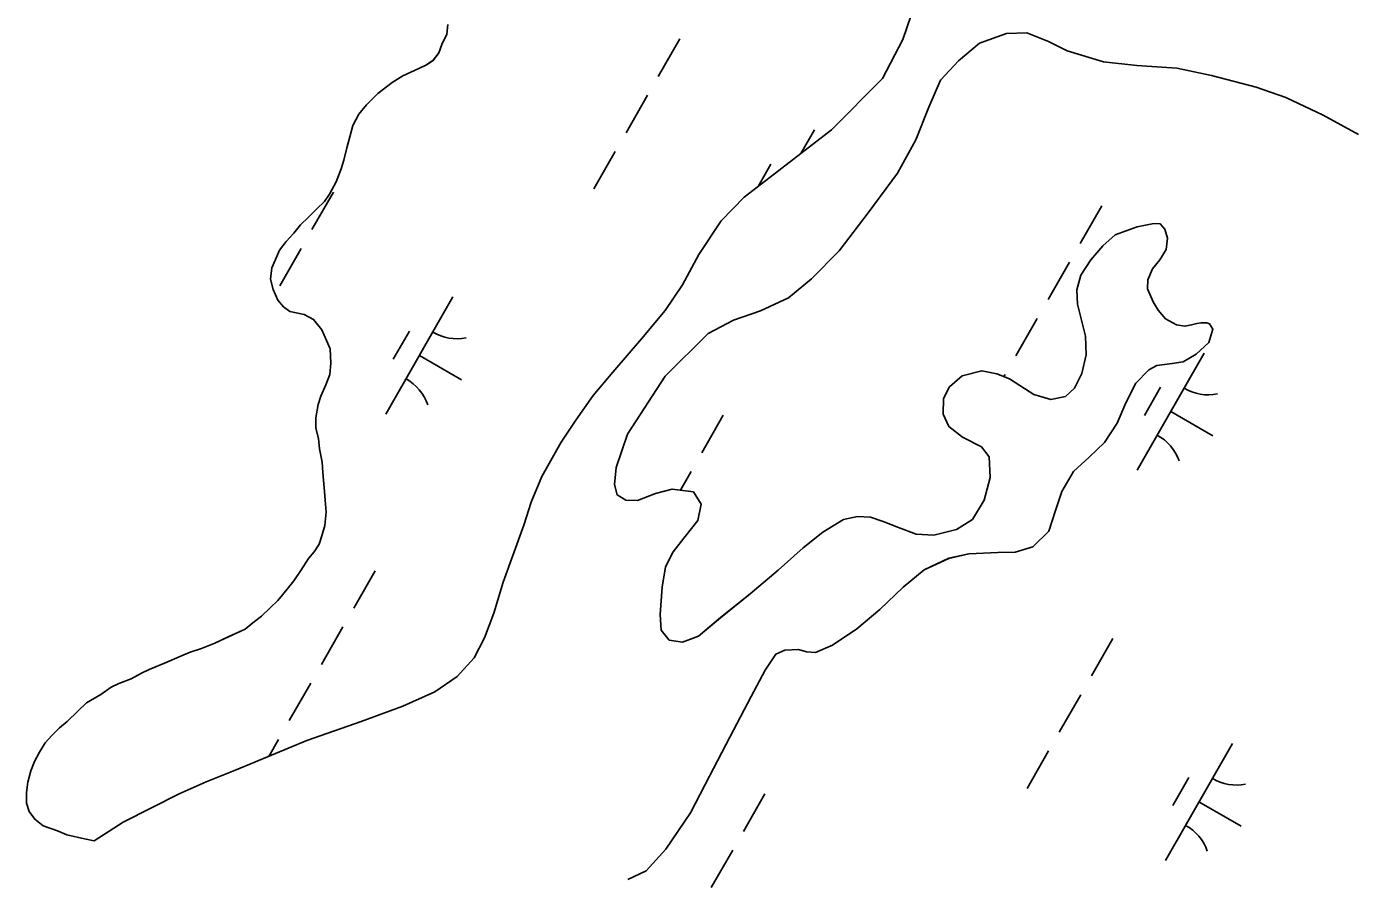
# Model space of a CAD drawing. Extents: x 3930721 to 3950824, y 220441 to 242861.
# Drawn here: x 3945105.1 to 3945596.2, y 235711.6 to 236027.6 of the extents above; entities that cross this region are included whole.
import ezdxf

# ---------------------------------------------------------------- set-up
doc = ezdxf.new("R2010")
doc.units = 0
doc.layers.add('V-TOPO-SHOR', color=7, linetype='Continuous')
doc.layers.add('V-WETL-SWMP', color=7, linetype='Continuous')

msp = doc.modelspace()

# ---------------------------------------------------------------- linework, layer by layer
at = {"layer": 'V-TOPO-SHOR'}
for points in [[(3945435.5, 236040.13), (3945429.67, 236022.72), (3945422.13, 236008.3), (3945403.16, 235989.31), (3945382.13, 235972.97), (3945370.82, 235964.37), (3945362.31, 235955.56), (3945354.09, 235943.08), (3945348, 235931.96), (3945341.57, 235922.43), (3945332.86, 235911.87), (3945322.2, 235899.59), (3945314.92, 235890.94), (3945308.5, 235881.76), (3945303.14, 235873.6), (3945295.97, 235860.93), (3945292, 235851.36), (3945289.26, 235842.83), (3945281.64, 235821.76), (3945278.16, 235810.26), (3945274.72, 235801.21), (3945270.94, 235793.74), (3945264.56, 235786.83), (3945256.26, 235781.16), (3945244.47, 235775.9), (3945229, 235770.15), (3945208.96, 235763.07), (3945182.75, 235752.22), (3945171.68, 235747.82), (3945161.64, 235743.41), (3945140.86, 235732.84), (3945130.1, 235725.99)], [(3945261.11, 236028.28), (3945260.71, 236024.78), (3945258.91, 236020.96), (3945257.82, 236017.82), (3945255.69, 236015.06), (3945253.22, 236013.34), (3945250.4, 236011.98), (3945244.41, 236009.26), (3945240.54, 236006.86), (3945235.23, 236002.73), (3945230.98, 235998.59), (3945228.13, 235995.13), (3945225.98, 235990.96), (3945224.87, 235986.77), (3945223.77, 235982.59), (3945222.66, 235978.06), (3945221.57, 235974.92), (3945219.75, 235970.05), (3945217.25, 235965.54), (3945215.46, 235962.76), (3945212.62, 235960), (3945209.43, 235956.89), (3945206.6, 235954.13), (3945204.11, 235951.02), (3945201.27, 235947.9), (3945198.78, 235944.79), (3945197.33, 235941.31), (3945195.89, 235938.18), (3945195.48, 235933.99), (3945196.48, 235930.12), (3945198.18, 235926.25), (3945200.25, 235923.78), (3945202.67, 235921.99), (3945207.91, 235920.88), (3945211.38, 235919.08), (3945214.48, 235915.19), (3945216.18, 235911.32), (3945217.53, 235908.15), (3945217.81, 235902.9), (3945217.41, 235898.71), (3945215.96, 235894.88), (3945214.15, 235890.71), (3945213.06, 235887.57), (3945212.3, 235882.68), (3945212.25, 235878.83), (3945213.25, 235874.97), (3945213.54, 235871.12), (3945214.53, 235866.21), (3945214.83, 235862.36), (3945215.43, 235855.35), (3945215.74, 235852.2), (3945216.03, 235847.65), (3945215.62, 235842.76), (3945214.52, 235838.92), (3945213.43, 235835.79), (3945211.64, 235833.01), (3945209.51, 235830.59), (3945206.65, 235826.08), (3945204.15, 235822.27), (3945201.66, 235819.15), (3945198.11, 235815), (3945195.27, 235812.24), (3945192.08, 235809.13), (3945188.9, 235806.73), (3945186.07, 235804.31), (3945180.09, 235801.59), (3945174.81, 235799.21), (3945169.88, 235797.18), (3945165.66, 235795.84), (3945162.5, 235794.48), (3945156.16, 235791.76), (3945150.54, 235789.39), (3945147.72, 235788.03), (3945143.84, 235785.98), (3945139.27, 235784.29), (3945136.46, 235782.93), (3945132.57, 235780.18), (3945127.28, 235777.1), (3945124.09, 235774), (3945120.19, 235770.2), (3945117.36, 235767.79), (3945114.52, 235765.03)], [(3945459.77, 235852.11), (3945455.48, 235845), (3945449.48, 235841.23), (3945441.06, 235839.24), (3945434.59, 235839.5), (3945427.97, 235842.04), (3945422.41, 235844.21), (3945417.7, 235845.85), (3945412.81, 235846.09), (3945407.72, 235844.93), (3945399.96, 235840.31), (3945392.71, 235834.46), (3945383.51, 235826.18), (3945373.07, 235817.4), (3945362.11, 235808.62), (3945353.97, 235801.74), (3945347.99, 235799.54), (3945343.1, 235800.31), (3945340.18, 235804.02), (3945339.73, 235809.8), (3945340.56, 235819.93), (3945341.71, 235827.44), (3945344.59, 235833), (3945348.5, 235838.02), (3945353.66, 235844.6), (3945354.97, 235850.7), (3945352.05, 235855.29), (3945344.2, 235856.27), (3945338.05, 235854.6), (3945331.37, 235852.07), (3945327, 235852.12), (3945323.88, 235854.09), (3945322.88, 235857.95), (3945323.48, 235864.24), (3945327.67, 235876.61), (3945341.6, 235898.11), (3945357.55, 235913.82), (3945366.89, 235918.77), (3945376.91, 235922.31), (3945387.29, 235927.07), (3945395.78, 235934.13), (3945406.07, 235944.49), (3945416.75, 235958.52), (3945427.62, 235973.24), (3945434.43, 235985.57), (3945439.31, 235997.75), (3945443.64, 236007.67), (3945450.21, 236014.93), (3945457.99, 236021.47), (3945468.01, 236025.01), (3945475.54, 236025.26), (3945483.54, 236022.01), (3945490.49, 236018.59), (3945503.91, 236014.56), (3945516.31, 236013.18), (3945531.16, 236012.1), (3945543.9, 236009.49), (3945560.46, 236005.07), (3945571.43, 236001.25), (3945585.34, 235994.77), (3945598.36, 235987.6)], [(3945327.76, 235711.64), (3945334.62, 235714.88), (3945341.9, 235722.83), (3945351, 235736.35), (3945358, 235749.9), (3945365.54, 235764.32), (3945373.44, 235779.44), (3945378.64, 235789.17), (3945382.57, 235795.06), (3945385.91, 235796.59), (3945390.99, 235796.87), (3945393.95, 235795.96), (3945397.27, 235795.74), (3945403.6, 235798.45), (3945412.61, 235804.46), (3945421.1, 235811.69), (3945429.78, 235819.97), (3945437.56, 235826.34), (3945446.71, 235830.59), (3945454.08, 235832.25), (3945464.76, 235832.8), (3945471.24, 235832.89), (3945477.73, 235834.91), (3945483.76, 235840.6), (3945486.14, 235848.26), (3945488.5, 235855.41), (3945492.8, 235862.7), (3945498.64, 235868.04), (3945504.31, 235873.56), (3945508.96, 235880.67), (3945512.2, 235888.15), (3945515.97, 235895.45), (3945520.76, 235900.46), (3945523.76, 235902), (3945529.36, 235902.79), (3945533.4, 235903.44), (3945538.33, 235906.18), (3945542.94, 235910.49), (3945544.4, 235915.54), (3945543.2, 235917.48), (3945542.16, 235917.84), (3945540.06, 235917.87), (3945538.48, 235917.54), (3945536.55, 235917.04), (3945534.1, 235916.55), (3945530.95, 235917.12), (3945526.96, 235919.27), (3945524.2, 235922.46), (3945522.32, 235925.63), (3945520.28, 235930.38), (3945520.33, 235933.7), (3945522.13, 235937.88), (3945524.8, 235941.17), (3945527.13, 235944.98), (3945527.71, 235949.17), (3945526.7, 235952.51), (3945524.98, 235954.46), (3945523.4, 235954.65), (3945522, 235954.5), (3945516.39, 235953.35), (3945508.31, 235950.48), (3945503.7, 235946.34), (3945499.26, 235941.16), (3945495.51, 235935.43), (3945494.04, 235930.03), (3945494.32, 235924.78), (3945495.65, 235919.34), (3945497.31, 235912.84), (3945497.57, 235906.02), (3945495.9, 235899.04), (3945493.21, 235893.65), (3945489.84, 235890.55), (3945484.4, 235889.4), (3945478.13, 235891.23), (3945472.93, 235894.62), (3945469.11, 235897.12), (3945464.41, 235898.93), (3945458.83, 235900.06), (3945451.63, 235898.23), (3945446.86, 235894.09), (3945444.7, 235889.75), (3945444.62, 235883.98), (3945446.66, 235879.4), (3945451.68, 235875.49), (3945458.81, 235871.89), (3945461.56, 235868.18), (3945461.98, 235860.48), (3945459.77, 235852.11)], [(3945114.52, 235765.03), (3945112.04, 235762.26), (3945109.9, 235758.79), (3945108.1, 235755.32), (3945106.66, 235751.84), (3945105.55, 235747.65), (3945105.15, 235743.81), (3945105.1, 235739.96), (3945106.11, 235736.8), (3945108.17, 235733.97), (3945111.28, 235731.48), (3945116.51, 235729.67), (3945119.98, 235728.22), (3945126.61, 235726.73), (3945130.1, 235725.99)]]:
    msp.add_lwpolyline(points, dxfattribs=at)
at = {"layer": 'V-WETL-SWMP'}
for p, q in [((3945457.99, 236021.47), (3945468.01, 236025.01)), ((3945468.01, 236025.01), (3945475.54, 236025.26)), ((3945475.54, 236025.26), (3945483.54, 236022.01)), ((3945347.01, 236022.96), (3945339.06, 236009.08)), ((3945450.21, 236014.93), (3945457.99, 236021.47)), ((3945483.54, 236022.01), (3945490.49, 236018.59)), ((3945443.64, 236007.67), (3945450.21, 236014.93)), ((3945490.49, 236018.59), (3945503.91, 236014.56)), ((3945503.91, 236014.56), (3945516.31, 236013.17)), ((3945516.31, 236013.17), (3945531.16, 236012.1)), ((3945531.16, 236012.1), (3945543.9, 236009.49)), ((3945439.31, 235997.75), (3945443.64, 236007.67)), ((3945543.9, 236009.49), (3945560.46, 236005.07)), ((3945560.46, 236005.07), (3945571.43, 236001.25)), ((3945335.08, 236002.14), (3945327.13, 235988.25)), ((3945571.43, 236001.25), (3945585.34, 235994.77)), ((3945434.43, 235985.57), (3945439.31, 235997.75)), ((3945585.34, 235994.77), (3945598.36, 235987.6)), ((3945396.91, 235989.29), (3945391.92, 235980.57)), ((3945427.62, 235973.24), (3945434.43, 235985.57)), ((3945323.15, 235981.31), (3945315.2, 235967.43)), ((3945380.77, 235976.64), (3945376, 235968.31)), ((3945416.75, 235958.52), (3945427.62, 235973.24)), ((3945218.77, 235966.24), (3945210.82, 235952.35)), ((3945503.28, 235961.12), (3945495.33, 235947.24)), ((3945406.07, 235944.49), (3945416.75, 235958.52)), ((3945516.39, 235953.35), (3945508.31, 235950.48)), ((3945522, 235954.5), (3945516.39, 235953.35)), ((3945523.41, 235954.65), (3945522, 235954.5)), ((3945524.98, 235954.46), (3945523.41, 235954.65)), ((3945526.7, 235952.51), (3945524.98, 235954.46)), ((3945527.71, 235949.17), (3945526.7, 235952.51)), ((3945503.7, 235946.34), (3945499.26, 235941.15)), ((3945508.31, 235950.48), (3945503.7, 235946.34)), ((3945527.12, 235944.98), (3945527.71, 235949.17)), ((3945206.85, 235945.41), (3945198.89, 235931.53)), ((3945395.78, 235934.13), (3945406.07, 235944.49)), ((3945499.26, 235941.15), (3945495.51, 235935.43)), ((3945522.13, 235937.88), (3945524.8, 235941.17)), ((3945524.8, 235941.17), (3945527.12, 235944.98)), ((3945491.35, 235940.3), (3945483.4, 235926.41)), ((3945520.33, 235933.7), (3945522.13, 235937.88)), ((3945387.29, 235927.07), (3945395.78, 235934.13)), ((3945495.51, 235935.43), (3945494.04, 235930.03)), ((3945520.28, 235930.38), (3945520.33, 235933.7)), ((3945263.04, 235927.4), (3945238.19, 235884.01)), ((3945376.91, 235922.31), (3945387.29, 235927.07)), ((3945494.04, 235930.03), (3945494.32, 235924.78)), ((3945522.32, 235925.63), (3945520.28, 235930.38)), ((3945366.89, 235918.77), (3945376.91, 235922.31)), ((3945494.32, 235924.78), (3945495.65, 235919.34)), ((3945524.2, 235922.46), (3945522.32, 235925.63)), ((3945526.96, 235919.27), (3945524.2, 235922.46)), ((3945357.55, 235913.82), (3945366.89, 235918.77)), ((3945479.42, 235919.47), (3945471.47, 235905.59)), ((3945495.65, 235919.34), (3945497.31, 235912.84)), ((3945530.95, 235917.12), (3945526.96, 235919.27)), ((3945534.1, 235916.55), (3945530.95, 235917.12)), ((3945536.55, 235917.04), (3945534.1, 235916.55)), ((3945538.48, 235917.54), (3945536.55, 235917.04)), ((3945540.06, 235917.87), (3945538.48, 235917.54)), ((3945542.16, 235917.84), (3945540.06, 235917.87)), ((3945543.2, 235917.48), (3945542.16, 235917.84)), ((3945544.4, 235915.54), (3945543.2, 235917.48)), ((3945246.9, 235914.74), (3945240.94, 235904.33)), ((3945341.6, 235898.11), (3945357.55, 235913.82)), ((3945497.31, 235912.84), (3945497.57, 235906.02)), ((3945542.94, 235910.49), (3945544.4, 235915.54)), ((3945541.25, 235906.62), (3945516.4, 235863.23)), ((3945538.33, 235906.17), (3945542.94, 235910.49)), ((3945250.62, 235905.7), (3945266.24, 235896.76)), ((3945497.57, 235906.02), (3945495.9, 235899.04)), ((3945520.76, 235900.46), (3945523.76, 235901.99)), ((3945523.76, 235901.99), (3945529.37, 235902.8)), ((3945529.37, 235902.8), (3945533.4, 235903.44)), ((3945533.4, 235903.44), (3945538.33, 235906.17)), ((3945327.67, 235876.61), (3945341.6, 235898.11)), ((3945451.64, 235898.23), (3945446.86, 235894.09)), ((3945458.83, 235900.06), (3945451.64, 235898.23)), ((3945464.41, 235898.93), (3945458.83, 235900.06)), ((3945469.11, 235897.12), (3945464.41, 235898.93)), ((3945467.5, 235898.64), (3945467.07, 235897.91)), ((3945472.93, 235894.62), (3945469.11, 235897.12)), ((3945495.9, 235899.04), (3945493.21, 235893.65)), ((3945515.97, 235895.45), (3945520.76, 235900.46)), ((3945446.86, 235894.09), (3945444.7, 235889.75)), ((3945478.13, 235891.23), (3945472.93, 235894.62)), ((3945493.21, 235893.65), (3945489.84, 235890.55)), ((3945512.2, 235888.15), (3945515.97, 235895.45)), ((3945525.11, 235893.97), (3945519.15, 235883.56)), ((3945444.7, 235889.75), (3945444.62, 235883.98)), ((3945484.41, 235889.4), (3945478.13, 235891.23)), ((3945489.84, 235890.55), (3945484.41, 235889.4)), ((3945508.96, 235880.68), (3945512.2, 235888.15)), ((3945363.12, 235883.57), (3945355.16, 235869.69)), ((3945444.62, 235883.98), (3945446.66, 235879.4)), ((3945528.83, 235884.93), (3945544.44, 235875.98)), ((3945446.66, 235879.4), (3945451.68, 235875.49)), ((3945504.31, 235873.56), (3945508.96, 235880.68)), ((3945323.48, 235864.24), (3945327.67, 235876.61)), ((3945451.68, 235875.49), (3945458.81, 235871.89)), ((3945498.64, 235868.04), (3945504.31, 235873.56)), ((3945458.81, 235871.89), (3945461.56, 235868.18)), ((3945461.56, 235868.18), (3945461.98, 235860.48)), ((3945492.8, 235862.7), (3945498.64, 235868.04)), ((3945322.88, 235857.95), (3945323.48, 235864.24)), ((3945351.19, 235862.74), (3945347.26, 235855.89)), ((3945488.5, 235855.41), (3945492.8, 235862.7)), ((3945323.88, 235854.09), (3945322.88, 235857.95)), ((3945461.98, 235860.48), (3945459.77, 235852.11)), ((3945327, 235852.12), (3945323.88, 235854.09)), ((3945338.05, 235854.6), (3945331.37, 235852.07)), ((3945344.2, 235856.27), (3945338.05, 235854.6)), ((3945352.06, 235855.29), (3945344.2, 235856.27)), ((3945354.97, 235850.7), (3945352.06, 235855.29)), ((3945486.13, 235848.27), (3945488.5, 235855.41)), ((3945331.37, 235852.07), (3945327, 235852.12)), ((3945353.66, 235844.6), (3945354.97, 235850.7)), ((3945459.77, 235852.11), (3945455.48, 235845)), ((3945483.76, 235840.6), (3945486.13, 235848.27)), ((3945348.5, 235838.02), (3945353.66, 235844.6)), ((3945407.72, 235844.93), (3945399.96, 235840.31)), ((3945407.38, 235844.73), (3945407.38, 235844.73)), ((3945412.81, 235846.09), (3945407.72, 235844.93)), ((3945417.7, 235845.85), (3945412.81, 235846.09)), ((3945422.41, 235844.21), (3945417.7, 235845.85)), ((3945427.97, 235842.04), (3945422.41, 235844.21)), ((3945455.48, 235845), (3945449.48, 235841.23)), ((3945344.59, 235833), (3945348.5, 235838.02)), ((3945399.96, 235840.31), (3945392.71, 235834.46)), ((3945434.59, 235839.5), (3945427.97, 235842.04)), ((3945441.06, 235839.24), (3945434.59, 235839.5)), ((3945449.48, 235841.23), (3945441.06, 235839.24)), ((3945477.73, 235834.91), (3945483.76, 235840.6)), ((3945341.71, 235827.44), (3945344.59, 235833)), ((3945392.71, 235834.46), (3945383.51, 235826.18)), ((3945464.76, 235832.8), (3945471.24, 235832.89)), ((3945471.24, 235832.89), (3945477.73, 235834.91)), ((3945437.56, 235826.34), (3945446.71, 235830.6)), ((3945446.71, 235830.6), (3945454.08, 235832.25)), ((3945454.08, 235832.25), (3945464.76, 235832.8)), ((3945234.22, 235826.02), (3945226.27, 235812.14)), ((3945340.56, 235819.93), (3945341.71, 235827.44)), ((3945383.51, 235826.18), (3945373.07, 235817.4)), ((3945429.78, 235819.97), (3945437.56, 235826.34)), ((3945339.73, 235809.8), (3945340.56, 235819.93)), ((3945421.1, 235811.69), (3945429.78, 235819.97)), ((3945373.07, 235817.4), (3945362.11, 235808.63)), ((3945340.18, 235804.02), (3945339.73, 235809.8)), ((3945362.11, 235808.63), (3945353.97, 235801.74)), ((3945412.61, 235804.46), (3945421.1, 235811.69)), ((3945222.29, 235805.19), (3945214.34, 235791.31)), ((3945343.1, 235800.31), (3945340.18, 235804.02)), ((3945403.6, 235798.45), (3945412.61, 235804.46)), ((3945347.99, 235799.54), (3945343.1, 235800.31)), ((3945353.97, 235801.74), (3945347.99, 235799.54)), ((3945397.27, 235795.74), (3945403.6, 235798.45)), ((3945507.46, 235800.91), (3945499.5, 235787.02)), ((3945378.64, 235789.17), (3945382.57, 235795.06)), ((3945382.57, 235795.06), (3945385.91, 235796.59)), ((3945385.91, 235796.59), (3945390.99, 235796.87)), ((3945390.99, 235796.87), (3945393.95, 235795.96)), ((3945393.95, 235795.96), (3945397.27, 235795.74)), ((3945373.44, 235779.44), (3945378.64, 235789.17)), ((3945210.36, 235784.37), (3945202.41, 235770.48)), ((3945365.54, 235764.32), (3945373.44, 235779.44)), ((3945495.53, 235780.08), (3945487.58, 235766.19)), ((3945358, 235749.9), (3945365.54, 235764.32)), ((3945198.44, 235763.54), (3945194.81, 235757.22)), ((3945483.6, 235759.25), (3945475.65, 235745.37)), ((3945551.72, 235762.07), (3945526.87, 235718.68)), ((3945351, 235736.35), (3945358, 235749.9)), ((3945535.59, 235749.41), (3945529.62, 235739)), ((3945378.56, 235743.35), (3945370.61, 235729.47)), ((3945539.3, 235740.37), (3945554.92, 235731.43)), ((3945341.9, 235722.83), (3945351, 235736.35)), ((3945334.62, 235714.88), (3945341.9, 235722.83)), ((3945366.63, 235722.53), (3945358.68, 235708.64)), ((3945327.76, 235711.65), (3945334.62, 235714.88))]:
    msp.add_line(p, q, dxfattribs=at)
for points in [[(3945435.5, 236040.13), (3945429.67, 236022.72), (3945422.13, 236008.3), (3945403.16, 235989.31), (3945382.13, 235972.97), (3945370.82, 235964.37), (3945362.3, 235955.56), (3945354.09, 235943.08), (3945348, 235931.96), (3945341.57, 235922.43), (3945332.86, 235911.87), (3945322.2, 235899.59), (3945314.92, 235890.94), (3945308.5, 235881.76), (3945303.14, 235873.6), (3945295.98, 235860.93), (3945292, 235851.36), (3945289.26, 235842.83), (3945281.64, 235821.76), (3945278.16, 235810.26), (3945274.72, 235801.21), (3945270.94, 235793.74), (3945264.56, 235786.83), (3945256.26, 235781.16), (3945244.47, 235775.9), (3945229, 235770.15), (3945208.96, 235763.07), (3945182.75, 235752.22), (3945171.67, 235747.82), (3945161.64, 235743.41), (3945140.86, 235732.84), (3945130.1, 235725.99), (3945126.61, 235726.73), (3945119.99, 235728.22), (3945116.51, 235729.67), (3945111.28, 235731.48), (3945108.17, 235733.97), (3945106.1, 235736.8), (3945105.1, 235739.96), (3945105.15, 235743.81), (3945105.55, 235747.65)], [(3945105.55, 235747.65), (3945106.65, 235751.84), (3945108.1, 235755.32), (3945109.9, 235758.79), (3945112.04, 235762.26), (3945114.53, 235765.03), (3945117.36, 235767.79), (3945120.19, 235770.2), (3945124.09, 235774), (3945127.28, 235777.1), (3945132.57, 235780.18), (3945136.46, 235782.93), (3945139.27, 235784.29), (3945143.84, 235785.98), (3945147.72, 235788.03), (3945150.54, 235789.39), (3945156.16, 235791.76), (3945162.5, 235794.48), (3945165.66, 235795.84), (3945169.88, 235797.18), (3945174.81, 235799.21), (3945180.08, 235801.59), (3945186.07, 235804.31), (3945188.9, 235806.72), (3945192.08, 235809.13), (3945195.27, 235812.24), (3945198.11, 235815), (3945201.66, 235819.15), (3945204.15, 235822.27), (3945206.65, 235826.08), (3945209.51, 235830.59), (3945211.64, 235833.01), (3945213.43, 235835.79), (3945214.52, 235838.92), (3945215.62, 235842.76), (3945216.03, 235847.65), (3945215.74, 235852.2), (3945215.43, 235855.35), (3945214.83, 235862.36), (3945214.53, 235866.21), (3945213.54, 235871.12), (3945213.25, 235874.97), (3945212.25, 235878.83), (3945212.3, 235882.68), (3945213.06, 235887.57), (3945214.15, 235890.71), (3945215.96, 235894.88), (3945217.41, 235898.71), (3945217.81, 235902.9), (3945217.53, 235908.15), (3945216.18, 235911.32), (3945214.48, 235915.19), (3945211.38, 235919.08), (3945207.91, 235920.88), (3945202.67, 235921.99), (3945200.25, 235923.78), (3945198.18, 235926.25), (3945196.48, 235930.12), (3945195.48, 235933.99), (3945195.89, 235938.18), (3945197.33, 235941.31), (3945198.78, 235944.79), (3945201.27, 235947.9), (3945204.11, 235951.01), (3945206.6, 235954.13), (3945209.43, 235956.89), (3945212.62, 235960), (3945215.46, 235962.76), (3945217.25, 235965.53), (3945219.75, 235970.05), (3945221.57, 235974.92), (3945222.66, 235978.06), (3945223.77, 235982.59), (3945224.87, 235986.77), (3945225.98, 235990.96), (3945228.13, 235995.13), (3945230.98, 235998.59), (3945235.23, 236002.73), (3945240.53, 236006.86), (3945244.41, 236009.26), (3945250.4, 236011.98), (3945253.21, 236013.34), (3945255.69, 236015.05), (3945257.82, 236017.83), (3945258.91, 236020.96), (3945260.71, 236024.78), (3945261.11, 236028.28)]]:
    msp.add_lwpolyline(points, dxfattribs=at)
for centre, start, end in [((3945264.55, 235929.55), 239.4279, 280.9715), ((3945237.1, 235881.62), 19.4279, 60.9715), ((3945542.76, 235908.78), 239.4279, 280.9715), ((3945515.3, 235860.84), 19.4279, 60.9715), ((3945553.23, 235764.22), 239.4279, 280.9715), ((3945525.78, 235716.28), 19.4279, 60.9715)]:
    msp.add_arc(centre, 17.62, start, end, dxfattribs=at)

doc.saveas('drawing.dxf')
